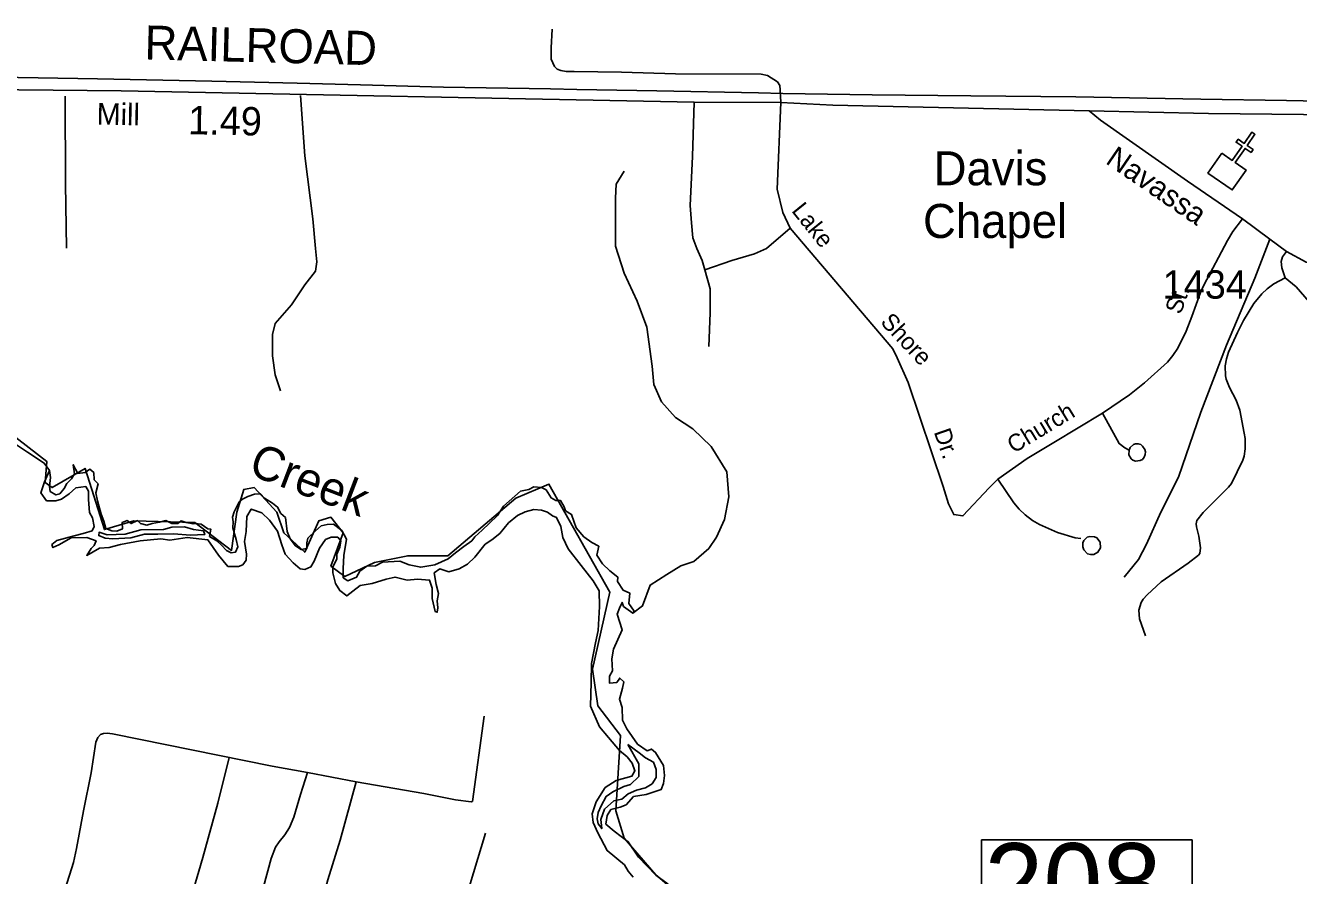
# Model space of a CAD drawing. Extents: x 2104537 to 2336408, y 34176 to 229611.
# Drawn here: x 2294204 to 2299819, y 182804 to 186553 of the extents above; entities that cross this region are included whole.
import ezdxf

# ---------------------------------------------------------------- set-up
doc = ezdxf.new("R2010")
doc.units = 0
for name, color, linetype in [('Exist Boundary Political City Limit New', 7, 'Continuous'), ('Exist Cultural Church CELL', 7, 'Continuous'), ('Exist Cultural Church Label', 7, 'Continuous'), ('Exist Hydrographic Buffer Line', 7, 'Continuous'), ('Exist Hydrographic Creek Double Shore', 7, 'Continuous'), ('Exist Hydrographic Creek Single Shore', 7, 'Continuous'), ('Exist Railroad Mainline', 7, 'Continuous'), ('Exist Railroad Mainline Label', 7, 'Continuous'), ('Exist Road Non-System Type 51', 7, 'Continuous'), ('Exist Road Non-System Type 51 Label', 7, 'Continuous'), ('Exist Road Secondary Mileage Hundredths English Label', 7, 'Continuous'), ('Exist Road Secondary Structure Standard Bridge Number Label', 7, 'Continuous'), ('Exist Road Secondary Type 51 Attributed', 7, 'Continuous'), ('Exist Road Secondary Type 51 Label', 7, 'Continuous'), ('Exist Road Secondary Type 51 Number Label', 7, 'Continuous'), ('Map Preparation Boundary City Limit Buffer Line', 7, 'Continuous'), ('Old_Level_32', 7, 'Continuous')]:
    doc.layers.add(name, color=color, linetype=linetype)

msp = doc.modelspace()

# ---------------------------------------------------------------- linework, layer by layer
at = {"layer": 'Exist Boundary Political City Limit New'}
msp.add_lwpolyline([(2294128.8, 184761.2), (2294297.8, 184630.4), (2294290.2, 184538.1), (2294321, 184515), (2294467, 184599.6), (2294551.8, 184330.3), (2294682.5, 184368.8), (2294951.5, 184361.1), (2295113, 184238), (2295136.2, 184407.2), (2295167, 184507.3), (2295213, 184515), (2295313, 184407.2), (2295343.8, 184314.9), (2295436, 184230.3), (2295497.5, 184368.8), (2295551.5, 184384.2), (2295605.2, 184314.9), (2295551.5, 184168.7), (2295613, 184122.5), (2295743.8, 184184.1), (2295889.8, 184214.9), (2296066.8, 184214.9), (2296366.8, 184468.8), (2296512.8, 184530.4), (2296782, 184053.3), (2296705, 183714.7), (2296728, 183553.1), (2296828, 183422.3), (2296807.2, 183089.8), (2296845, 182969), (2296984.5, 182807.4), (2297226.8, 182601.8)], dxfattribs=at)
at = {"layer": 'Exist Cultural Church CELL'}
msp.add_lwpolyline([(2299480.2, 185990), (2299527.1, 185957.8), (2299570.4, 186020.4), (2299544.1, 186038.6), (2299553.2, 186051.7), (2299579.5, 186033.5), (2299613.7, 186083), (2299626.9, 186073.9), (2299592.7, 186024.4), (2299619, 186006.2), (2299609.9, 185993.1), (2299583.6, 186011.3), (2299540.3, 185948.6), (2299587.6, 185915.8), (2299527.1, 185828.2), (2299419.7, 185902.5)], close=True, dxfattribs=at)
at = {"layer": 'Exist Hydrographic Buffer Line'}
for points in [[(2294564, 184306.4), (2294643, 184309.4), (2294713, 184328.7), (2294812.9, 184330.2), (2294850.1, 184340.7), (2294905.3, 184342.2), (2294945.5, 184330.2), (2294988.7, 184324.3), (2294994.7, 184307.9), (2294930.6, 184304.9), (2294857.6, 184310.8), (2294787.5, 184309.4), (2294729.4, 184309.4), (2294668.3, 184293), (2294589.3, 184288.5), (2294555.1, 184291.5), (2294526.8, 184303.4), (2294528.3, 184318.3)], [(2296860.4, 183382.7), (2296909.6, 183296.2), (2296909.6, 183241), (2296872.3, 183205.2), (2296842.5, 183196.3), (2296794.8, 183173.9), (2296765, 183153), (2296742.7, 183111.3), (2296729.3, 183081.5), (2296726.3, 183054.6), (2296729.3, 183032.3), (2296745.7, 183011.4), (2296741.2, 183051.6), (2296757.6, 183096.4), (2296799.3, 183133.7), (2296835.1, 183141.1), (2296861.9, 183165), (2296899.1, 183181.4), (2296939.4, 183190.3), (2296967.7, 183208.2), (2296985.6, 183236.5), (2296985.6, 183272.3), (2296973.7, 183303.6), (2296939.4, 183323), (2296911.1, 183345.4)]]:
    msp.add_lwpolyline(points, close=True, dxfattribs=at)
at = {"layer": 'Exist Hydrographic Creek Double Shore'}
for points in [[(2296260.4, 184284.7), (2296232.1, 184265.3), (2296185.9, 184208.7), (2296153.1, 184177.4), (2296117.4, 184156.5), (2296071.2, 184143.1), (2296031, 184156.5), (2296007.1, 184138.6), (2296016.1, 184087.9), (2296025, 184047.6), (2296020.5, 184016.3), (2296023.5, 183985), (2296020.5, 183965.6), (2296011.6, 183968.6), (2295998.2, 184025.3), (2295998.2, 184071.5), (2295986.3, 184107.3), (2295932.6, 184111.8), (2295887.9, 184107.3), (2295834.3, 184120.7), (2295795.6, 184111.8), (2295733, 184092.4), (2295680.8, 184083.4), (2295648, 184058.1), (2295621.2, 184037.2), (2295589.9, 184061.1), (2295572.1, 184092.4), (2295560.1, 184138.6), (2295560.1, 184163.9), (2295578, 184201.2), (2295578, 184222.1), (2295589.9, 184251.9), (2295594.4, 184280.2), (2295581, 184296.6), (2295552.7, 184296.6), (2295527.4, 184286.2), (2295500.5, 184247.4), (2295476.7, 184190.8), (2295463.3, 184165.4), (2295436.5, 184153.5), (2295415.6, 184156.5), (2295384.3, 184183.3), (2295350.1, 184222.1), (2295335.2, 184262.4), (2295315.8, 184323.5), (2295280, 184371.2), (2295247.2, 184404), (2295199.6, 184420.4), (2295180.2, 184387.6), (2295177.2, 184322), (2295169.8, 184277.3), (2295178.7, 184222.1), (2295177.2, 184195.3), (2295162.3, 184174.4), (2295143, 184166.9), (2295096.8, 184166.9), (2295055, 184217.6), (2295008.9, 184284.7), (2294916.5, 184295.2), (2294840.5, 184283.2), (2294800.3, 184289.2), (2294709.4, 184280.2), (2294623, 184263.8), (2294573.8, 184250.4), (2294530.6, 184247.4), (2294474, 184216.1), (2294493.3, 184246), (2294506.7, 184259.4), (2294515.7, 184280.2), (2294474, 184295.2), (2294405.4, 184293.7), (2294351.8, 184262.4), (2294325, 184250.4), (2294320.5, 184263.8), (2294342.8, 184281.7), (2294418.8, 184302.6), (2294459.1, 184313), (2294497.8, 184325), (2294506.7, 184342.9), (2294499.3, 184381.6), (2294485.9, 184405.5), (2294481.4, 184462.2), (2294481.4, 184499.4), (2294469.5, 184520.3), (2294426.3, 184514.3), (2294396.5, 184487.5), (2294362.2, 184463.6), (2294338.4, 184456.2), (2294296.7, 184456.2), (2294271.3, 184492), (2294287.7, 184541.2), (2294310.1, 184590.4)], [(2294310.1, 184590.4), (2294314.5, 184559.1), (2294310.1, 184520.3), (2294313, 184497.9), (2294338.4, 184483), (2294354.8, 184487.5), (2294374.1, 184511.4), (2294386, 184533.7), (2294406.9, 184553.1), (2294420.3, 184575.5), (2294414.4, 184615.7), (2294435.2, 184577), (2294466.5, 184581.4), (2294487.4, 184596.3), (2294505.2, 184581.4), (2294506.7, 184550.1), (2294524.6, 184532.2), (2294514.2, 184492), (2294521.6, 184456.2), (2294538, 184398), (2294549.9, 184366.7), (2294558.9, 184335.4), (2294584.2, 184325), (2294606.6, 184323.5), (2294631.9, 184333.9), (2294630.4, 184360.8), (2294652.8, 184369.7), (2294670.6, 184356.3), (2294697.5, 184369.7), (2294710.9, 184356.3), (2294739.2, 184348.8), (2294763, 184356.3)], [(2294763, 184356.3), (2294795.8, 184362.3), (2294822.6, 184369.7), (2294849.4, 184356.3), (2294876.2, 184356.3), (2294891.1, 184368.2), (2294912, 184360.8), (2294943.3, 184354.8), (2294953.7, 184356.3), (2294979.1, 184353.3), (2295008.9, 184333.9), (2295020.8, 184332.4), (2295016.3, 184299.6), (2295047.6, 184280.2), (2295068.5, 184260.9), (2295090.8, 184237), (2295111.7, 184228.1), (2295131, 184231), (2295140, 184253.4), (2295134, 184286.2), (2295126.6, 184311.6), (2295119.1, 184338.4), (2295120.6, 184363.7), (2295117.6, 184384.6), (2295125.1, 184408.5), (2295145.9, 184451.7), (2295160.8, 184463.6), (2295184.7, 184475.6), (2295214.5, 184486), (2295241.3, 184487.5), (2295257.7, 184468.1), (2295293.4, 184447.2), (2295315.8, 184429.3), (2295330.7, 184401), (2295351.5, 184383.1), (2295357.5, 184322), (2295370.9, 184289.2), (2295394.8, 184257.9), (2295420.1, 184241.5), (2295445.4, 184246), (2295445.4, 184271.3), (2295449.9, 184292.2), (2295482.7, 184325), (2295508, 184345.9), (2295534.8, 184351.8), (2295563.1, 184353.3), (2295598.9, 184326.5), (2295619.7, 184287.7), (2295607.8, 184216.1), (2295604.8, 184158), (2295604.8, 184117.7), (2295625.7, 184104.3), (2295664.4, 184120.7), (2295679.3, 184146.1), (2295709.1, 184168.4), (2295747.9, 184169.9), (2295779.2, 184186.3), (2295855.2, 184190.8), (2295896.9, 184174.4), (2295947.5, 184163.9), (2296010.1, 184174.4), (2296068.2, 184201.2), (2296101, 184228.1), (2296136.8, 184254.9), (2296172.5, 184280.2), (2296185.9, 184298.1), (2296218.7, 184328), (2296250, 184357.8), (2296285.8, 184392.1), (2296312.6, 184433.8), (2296387.1, 184499.4), (2296424.3, 184506.9), (2296446.7, 184518.8), (2296479.4, 184515.8), (2296500.3, 184505.4), (2296522.7, 184469.6), (2296543.5, 184457.7), (2296564.4, 184457.7), (2296579.3, 184430.8), (2296585.2, 184412.9), (2296612.1, 184396.5), (2296632.9, 184338.4), (2296667.2, 184298.1), (2296701.5, 184272.8), (2296732.7, 184256.4), (2296723.8, 184217.6), (2296749.1, 184178.9), (2296781.9, 184147.5), (2296816.2, 184120.7), (2296814.7, 184101.3), (2296840, 184062.6), (2296869.8, 184049.1), (2296865.3, 184004.4), (2296889.2, 183970.1), (2296883.2, 183961.2), (2296841.5, 183991), (2296835.5, 184008.9), (2296823.6, 183983.5), (2296813.2, 183956.7), (2296835.5, 183888.1), (2296798.3, 183803.1)], [(2296884.7, 182796.7), (2296862.4, 182823.5), (2296846, 182851.8), (2296770, 182914.5), (2296728.3, 182992), (2296707.4, 183038.2), (2296702.9, 183077), (2296720.8, 183129.2), (2296761.1, 183191.8), (2296808.7, 183223.1), (2296878.8, 183242.5), (2296892.2, 183266.3), (2296880.2, 183299.1), (2296857.9, 183327.5), (2296823.6, 183355.8), (2296776, 183412.5), (2296735.7, 183460.2), (2296695.5, 183551.1), (2296698.5, 183655.5), (2296700, 183739), (2296717.8, 183830), (2296729.8, 183885.1), (2296735.7, 183991), (2296734.2, 184059.6), (2296707.4, 184104.3), (2296655.3, 184171.4), (2296597.2, 184244.5), (2296574.8, 184295.2), (2296565.9, 184342.9), (2296546.5, 184383.1), (2296528.6, 184390.6), (2296506.3, 184407), (2296479.4, 184415.9), (2296446.7, 184418.9), (2296407.9, 184408.5), (2296373.7, 184392.1), (2296334.9, 184359.3), (2296296.2, 184313), (2296260.4, 184284.7)], [(2296798.3, 183803.1), (2296790.9, 183759.9), (2296793.8, 183707.7), (2296780.4, 183683.8), (2296780.4, 183652.5), (2296811.7, 183655.5), (2296825.1, 183674.9), (2296843, 183658.5), (2296837, 183630.2), (2296823.6, 183582.4), (2296835.5, 183545.2), (2296837, 183490), (2296856.4, 183451.2), (2296904.1, 183384.1), (2296945.8, 183354.3), (2296965.2, 183361.8), (2296983.1, 183346.9), (2297018.8, 183290.2), (2297023.3, 183245.5), (2297018.8, 183209.7), (2297008.4, 183184.3), (2296941.3, 183162), (2296886.2, 183153), (2296853.4, 183115.7), (2296826.6, 183105.3), (2296786.4, 183094.9), (2296770, 183069.5), (2296764, 183030.8), (2296801.3, 182999.4), (2296862.4, 182953.2), (2296908.6, 182884.6), (2296984.5, 182805.6), (2297038.2, 182766.8)]]:
    msp.add_lwpolyline(points, dxfattribs=at)
at = {"layer": 'Exist Hydrographic Creek Single Shore'}
for points in [[(2296883.2, 183961.2), (2296925.2, 183993.1), (2296959.8, 184085.4), (2297032.8, 184131.6), (2297094.3, 184170), (2297152, 184189.3), (2297217.4, 184247), (2297252, 184297), (2297286.6, 184373.9), (2297305.8, 184473.9), (2297298.1, 184585.4), (2297228.9, 184697), (2297148.2, 184773.9), (2297071.3, 184823.9), (2297009.8, 184893.1), (2296975.2, 184970.1), (2296967.5, 185050.9), (2296944.4, 185222), (2296902.1, 185337.4), (2296844.5, 185460.5), (2296806, 185579.7), (2296806, 185706.7), (2296806, 185791.3), (2296809.9, 185852.8), (2296844.5, 185910.5)], [(2294310.1, 184590.4), (2294286.7, 184623.6), (2294212.6, 184671.4), (2294159.9, 184706)]]:
    msp.add_lwpolyline(points, dxfattribs=at)
at = {"layer": 'Exist Railroad Mainline'}
msp.add_lwpolyline([(2293571.3, 186337.7), (2293680.1, 186334.3), (2294084, 186324.8), (2294522, 186317.9), (2295026, 186307.8), (2295402, 186298.2), (2295682.3, 186291.4), (2296048.4, 186281.7), (2296520.2, 186273.2), (2296635.6, 186271), (2296988.4, 186264.4), (2297436.6, 186255.7), (2297544.1, 186254), (2297938.6, 186247.6), (2298374.4, 186242.4), (2298836.4, 186238.1), (2299388.6, 186228.3), (2299766.6, 186222.6), (2299839.1, 186221.3), (2299962.7, 186219.1)], dxfattribs=at)
at = {"layer": 'Exist Road Non-System Type 51'}
for p, q in [((2297535.9, 186213.4), (2297532.4, 186270.2)), ((2295662.3, 183217.9), (2295448.2, 183258.2))]:
    msp.add_line(p, q, dxfattribs=at)
for points in [[(2296624.5, 186350.3), (2296589.1, 186350.8), (2296565.3, 186354.6), (2296549, 186360.5), (2296536.7, 186372.2), (2296522.6, 186404.3), (2296522.3, 186454.1), (2296527.8, 186536.4)], [(2297532.4, 186270.2), (2297531.2, 186289.2), (2297521, 186305.1), (2297477.6, 186332.9), (2297448.5, 186338.7), (2297070.7, 186339.5), (2296832.7, 186347.4), (2296624.5, 186350.3)], [(2294385.2, 185571.8), (2294380.9, 185855.6), (2294379.5, 186241.6)], [(2295417.4, 186245.2), (2295435.8, 185978.8), (2295471.3, 185700.3), (2295483.2, 185570), (2295489.1, 185510.7), (2295483.2, 185469.3), (2295435.8, 185410), (2295376.6, 185321.2), (2295305.5, 185238.2), (2295293.7, 185190.8), (2295293.7, 185096), (2295305.5, 185013.1), (2295329.2, 184942)], [(2297153.1, 186214.7), (2297146.4, 185974.7), (2297135.5, 185759.6), (2297141.4, 185682.6), (2297147.4, 185617.4), (2297165.1, 185570), (2297188.8, 185516.7), (2297200.7, 185475.2)], [(2297535.9, 186213.4), (2297520.2, 185831.9), (2297545.2, 185727.9), (2297577.6, 185659.7), (2298029.3, 185126.6), (2298049.3, 185086.8), (2298097, 184978.7), (2298251.8, 184519.7), (2298275.3, 184443.6), (2298298.4, 184396.3), (2298339.1, 184390.3), (2298454.9, 184514.1), (2298492.3, 184552.9)], [(2298955, 184843.8), (2299074.3, 184924.8), (2299139.9, 184977.3), (2299241.1, 185068.2), (2299264.9, 185097.5), (2299286.6, 185130.6), (2299323.8, 185205), (2299349.3, 185269.1), (2299386.8, 185375.3), (2299402.1, 185407.4), (2299506.3, 185604.5), (2299530.1, 185644.4), (2299571.5, 185701)], [(2297200.7, 185475.2), (2297319.1, 185516.7), (2297419.8, 185546.3), (2297473.1, 185570), (2297577.6, 185659.7)], [(2299692.7, 185611.5), (2299626.3, 185438.8), (2299501.8, 185143), (2299387.7, 184847.2), (2299289.1, 184561.8), (2299211.3, 184406.2), (2299149.1, 184266.1), (2299112.8, 184198.6), (2299050.5, 184120.8)], [(2299759.6, 185440.8), (2299745.4, 185484.4), (2299743, 185512.3), (2299749, 185532.6), (2299766.8, 185556.8)], [(2297200.7, 185475.2), (2297224.4, 185392.2), (2297224.4, 185285.6), (2297218.4, 185137.5)], [(2299143.5, 183861.4), (2299117.8, 183936.1), (2299115.2, 183974.8), (2299124.7, 184007.8), (2299134.2, 184023.6), (2299152, 184042.3), (2299213.7, 184099.2), (2299332.7, 184181.2), (2299378.4, 184217.7), (2299383.5, 184225.1), (2299387.5, 184249.3), (2299379.7, 184301.6), (2299369.3, 184341.5), (2299367.6, 184355.9), (2299371.2, 184369.3), (2299398.8, 184405.5), (2299509.8, 184516.5), (2299522.9, 184533.6), (2299574.1, 184635.6), (2299580, 184654.2), (2299583.9, 184686.3), (2299583.5, 184731.9), (2299579.7, 184755.2), (2299560.4, 184857.3), (2299543.8, 184900.6), (2299514.1, 184956.6), (2299499.7, 184992.9), (2299496.4, 185008.4), (2299495.6, 185052.4), (2299500.8, 185082.5), (2299510.6, 185112.5), (2299549.9, 185198.9), (2299576.9, 185251.5), (2299622.6, 185327.4), (2299657.2, 185370), (2299680.3, 185391.9), (2299709.9, 185414.3), (2299759.6, 185440.8)], [(2299884.7, 185311.8), (2299808.1, 185400.9), (2299759.6, 185440.8)], [(2298492.3, 184552.9), (2298622, 184643.1), (2298740.3, 184713.8), (2298955, 184843.8)], [(2298955, 184843.8), (2299028.1, 184709.2), (2299052.4, 184690.7), (2299072.5, 184680.8)], [(2299072.5, 184680.8), (2299077, 184691.9), (2299091.3, 184704.7), (2299100.3, 184708.1), (2299112.1, 184708.6), (2299123.2, 184704.7), (2299131.6, 184698.4), (2299141.1, 184683.4), (2299143.5, 184673.2), (2299142.6, 184661.1), (2299138.5, 184648.7), (2299130.4, 184639.7), (2299121.1, 184634.3), (2299099.4, 184632.1), (2299089, 184636.5), (2299081, 184642.6), (2299071.4, 184659.2), (2299072.5, 184680.8)], [(2298492.3, 184552.9), (2298563, 184447.5), (2298587.1, 184419.8), (2298614.1, 184394.4), (2298645.5, 184370.5), (2298676, 184352.5), (2298756.3, 184317.2), (2298834.2, 184294), (2298858.4, 184290.2)], [(2298868.1, 184271.2), (2298872.9, 184281.6), (2298887.3, 184296.7), (2298899.2, 184300.1), (2298919.4, 184297.4), (2298929.9, 184292.9), (2298944.6, 184274.6), (2298945.1, 184249.4), (2298934.2, 184230.2), (2298916.6, 184219.7), (2298901.9, 184219.7), (2298888.5, 184223.2), (2298871.5, 184241.3), (2298867.4, 184253.8), (2298868.1, 184271.2)], [(2296227.7, 183506.4), (2296175.5, 183131.2), (2296170.2, 183129), (2296101.2, 183137.9), (2295960.7, 183166.6), (2295662.3, 183217.9)], [(2295448.2, 183258.2), (2295291.7, 183286.8), (2294588.3, 183428.7), (2294563.7, 183432.1), (2294548, 183430.8), (2294534.4, 183426.1), (2294522.7, 183413.6), (2294514.8, 183392.1), (2294494.1, 183257.7), (2294459.4, 183089.4), (2294428.9, 182923.4), (2294415.2, 182861.4), (2294378.5, 182745), (2294361, 182666.9)], [(2295103.1, 183324.4), (2295052.7, 183122.8), (2294985.6, 182883.4), (2294918.4, 182652.4), (2294897.4, 182560), (2294883.1, 182508.6)], [(2295448.2, 183258.2), (2295416.8, 183162), (2295387.7, 183061.6), (2295368.1, 183015.4), (2295348.4, 182983.3), (2295322.6, 182953), (2295307, 182929), (2295287.4, 182878.9), (2295254.4, 182754.5), (2295205.1, 182644.3), (2295168.1, 182531.9), (2295130.9, 182437.5)], [(2295662.3, 183217.9), (2295592.6, 182959.5), (2295538.1, 182784.8), (2295493.6, 182622.6), (2295408, 182352.1)], [(2296232.5, 182991.1), (2296107.7, 182577.9), (2296065.5, 182411.5), (2296022.4, 182289.3), (2295989.3, 182170.9)]]:
    msp.add_lwpolyline(points, dxfattribs=at)
at = {"layer": 'Exist Road Secondary Structure Standard Bridge Number Label'}
msp.add_lwpolyline([(2298420.8, 182961.2), (2299349.7, 182961.2), (2299349.7, 182577.1), (2298420.8, 182577.1)], close=True, dxfattribs=at)
at = {"layer": 'Exist Road Secondary Type 51 Attributed'}
for points in [[(2290892.3, 186023.1), (2291587.8, 186176.5), (2292086.2, 186252.1), (2292296.8, 186276.3), (2292520.3, 186285.9), (2294625.5, 186264.5), (2297153.1, 186214.7), (2297535.9, 186213.4), (2297765.3, 186202.3), (2298895.6, 186177.2)], [(2298895.6, 186177.2), (2299421.4, 186165.4), (2299841.2, 186160.2), (2301522.9, 186131.8), (2302068.8, 186124.8), (2302276.2, 186115.1), (2302594.9, 186113.5), (2302676.6, 186111.3), (2302909.4, 186116.4)], [(2298895.6, 186177.2), (2298946, 186135.6), (2299330, 185866.7), (2299571.5, 185701), (2299692.7, 185611.5), (2299766.8, 185556.8), (2299853.1, 185509.5), (2299873, 185503.6), (2299921.2, 185504), (2299977.9, 185512.4), (2300391.1, 185591.2), (2300903.8, 185690.7), (2301412.4, 185797.2), (2301943.1, 185899.5)]]:
    msp.add_lwpolyline(points, dxfattribs=at)
at = {"layer": 'Map Preparation Boundary City Limit Buffer Line'}
msp.add_lwpolyline([(2294128.8, 184761.2), (2294297.8, 184630.4), (2294290.2, 184538.1), (2294321, 184515), (2294467, 184599.6), (2294551.8, 184330.3), (2294682.5, 184368.8), (2294951.5, 184361.1), (2295113, 184238), (2295136.2, 184407.2), (2295167, 184507.3), (2295213, 184515), (2295313, 184407.2), (2295343.8, 184314.9), (2295436, 184230.3), (2295497.5, 184368.8), (2295551.5, 184384.2), (2295605.2, 184314.9), (2295551.5, 184168.7), (2295613, 184122.5), (2295743.8, 184184.1), (2295889.8, 184214.9), (2296066.8, 184214.9), (2296366.8, 184468.8), (2296512.8, 184530.4), (2296782, 184053.3), (2296705, 183714.7), (2296728, 183553.1), (2296828, 183422.3), (2296807.2, 183089.8), (2296845, 182969), (2296984.5, 182807.4), (2297226.8, 182601.8)], dxfattribs=at)

# ---------------------------------------------------------------- texts
at = {"layer": 'Exist Cultural Church Label'}
for s, p in [('Davis', (2298209.8, 185848.5)), ('Chapel', (2298162.9, 185616.1))]:
    msp.add_text(s, height=150, dxfattribs=at).set_placement(p)
at = {"layer": 'Exist Railroad Mainline Label'}
msp.add_text('RAILROAD', height=150, rotation=358.5375, dxfattribs=at).set_placement((2294727.5, 186403.8))
at = {"layer": 'Exist Road Non-System Type 51 Label'}
for s, rotation, p in [('Lake', 308.8389, (2297580, 185735.2)), ('St.', 70.5568, (2299299.3, 185275.3)), ('Shore', 313.0402, (2297971.3, 185242.4)), ('Church', 31.187, (2298562.9, 184664)), ('Dr.', 289.1697, (2298209.7, 184760.9))]:
    msp.add_text(s, height=75, rotation=rotation, dxfattribs=at).set_placement(p)
at = {"layer": 'Exist Road Secondary Mileage Hundredths English Label'}
msp.add_text('1.49', height=125, rotation=358.8719, dxfattribs=at).set_placement((2294920.4, 186073.9))
at = {"layer": 'Exist Road Secondary Structure Standard Bridge Number Label'}
msp.add_text('208', height=350, dxfattribs=at).set_placement((2298433.3, 182596.8))
at = {"layer": 'Exist Road Secondary Type 51 Label'}
for s, rotation, p in [('Mill', 358.8501, (2294517.1, 186116.5)), ('Navassa', 325.536, (2298963.4, 185948))]:
    msp.add_text(s, height=95, rotation=rotation, dxfattribs=at).set_placement(p)
at = {"layer": 'Exist Road Secondary Type 51 Number Label'}
msp.add_text('1434', height=125, dxfattribs=at).set_placement((2299219.6, 185348.5))
at = {"layer": 'Old_Level_32'}
msp.add_text('Creek', height=150, rotation=339.1002, dxfattribs=at).set_placement((2295181.4, 184575.7))

doc.saveas('drawing.dxf')
